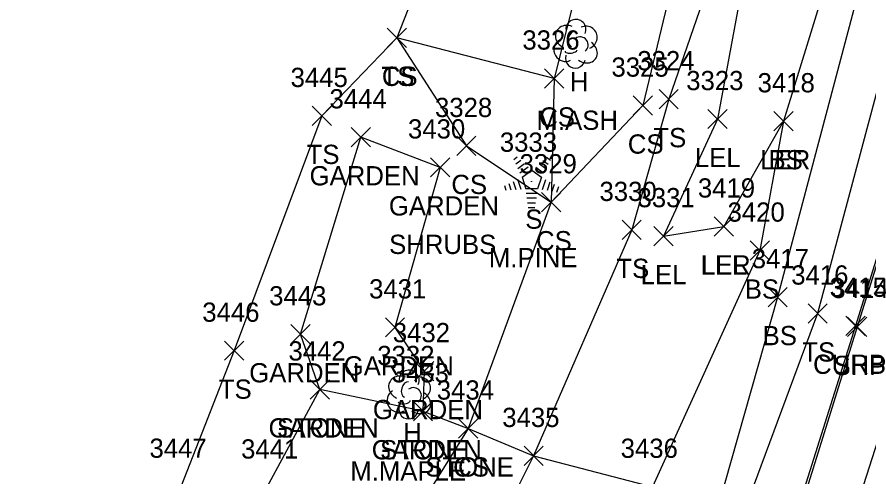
# Model space of a CAD drawing. Extents: x 1462089 to 1464015, y 730534 to 736144.
# Drawn here: x 1462839.7 to 1462928.3, y 732587.5 to 732635.3 of the extents above; entities that cross this region are included whole.
import ezdxf

# ---------------------------------------------------------------- set-up
doc = ezdxf.new("R2010")
doc.units = 0
for name, color, linetype in [('L_A', 7, 'Continuous'), ('L_C', 7, 'Continuous'), ('L_I', 7, 'Continuous'), ('L_TIC', 7, 'Continuous'), ('LAPB', 7, 'Continuous'), ('LARO', 7, 'Continuous'), ('LASF', 7, 'Continuous'), ('LELB', 7, 'Continuous'), ('LTC', 7, 'Continuous'), ('LTD', 7, 'Continuous'), ('P_A', 7, 'Continuous'), ('P_I', 7, 'Continuous'), ('P_TIC', 7, 'Continuous'), ('PET', 7, 'Continuous'), ('PSP', 7, 'Continuous'), ('R_A', 7, 'Continuous'), ('R_I', 7, 'Continuous'), ('R_TIC', 7, 'Continuous'), ('RC', 7, 'Continuous')]:
    doc.layers.add(name, color=color, linetype=linetype)

msp = doc.modelspace()

# ---------------------------------------------------------------- linework, layer by layer
at = {"layer": 'L_TIC'}
for points in [[(1462878.192, 732632.102), (1462880.192, 732634.102)], [(1462880.192, 732632.102), (1462878.192, 732634.102)], [(1462878.192, 732632.102), (1462880.192, 732634.102)], [(1462880.192, 732632.102), (1462878.192, 732634.102)], [(1462894.558, 732627.878), (1462896.558, 732629.878)], [(1462896.558, 732627.878), (1462894.558, 732629.878)], [(1462894.558, 732627.878), (1462896.558, 732629.878)], [(1462896.558, 732627.878), (1462894.558, 732629.878)], [(1462906.452, 732625.729), (1462908.452, 732627.729)], [(1462908.452, 732625.729), (1462906.452, 732627.729)], [(1462903.762, 732625.067), (1462905.762, 732627.067)], [(1462905.762, 732625.067), (1462903.762, 732627.067)], [(1462870.406, 732623.991), (1462872.406, 732625.991)], [(1462872.406, 732623.991), (1462870.406, 732625.991)], [(1462911.537, 732623.664), (1462913.537, 732625.664)], [(1462913.537, 732623.664), (1462911.537, 732625.664)], [(1462918.391, 732623.437), (1462920.391, 732625.437)], [(1462920.391, 732623.437), (1462918.391, 732625.437)], [(1462918.391, 732623.437), (1462920.391, 732625.437)], [(1462920.391, 732623.437), (1462918.391, 732625.437)], [(1462874.451, 732621.77), (1462876.451, 732623.77)], [(1462876.451, 732621.77), (1462874.451, 732623.77)], [(1462874.451, 732621.77), (1462876.451, 732623.77)], [(1462876.451, 732621.77), (1462874.451, 732623.77)], [(1462885.419, 732620.869), (1462887.419, 732622.869)], [(1462887.419, 732620.869), (1462885.419, 732622.869)], [(1462882.697, 732618.64), (1462884.697, 732620.64)], [(1462884.697, 732618.64), (1462882.697, 732620.64)], [(1462882.697, 732618.64), (1462884.697, 732620.64)], [(1462884.697, 732618.64), (1462882.697, 732620.64)], [(1462894.224, 732615.018), (1462896.224, 732617.018)], [(1462896.224, 732615.018), (1462894.224, 732617.018)], [(1462894.224, 732615.018), (1462896.224, 732617.018)], [(1462896.224, 732615.018), (1462894.224, 732617.018)], [(1462894.224, 732615.018), (1462896.224, 732617.018)], [(1462896.224, 732615.018), (1462894.224, 732617.018)], [(1462912.188, 732612.501), (1462914.188, 732614.501)], [(1462914.188, 732612.501), (1462912.188, 732614.501)], [(1462912.188, 732612.501), (1462914.188, 732614.501)], [(1462914.188, 732612.501), (1462912.188, 732614.501)], [(1462902.606, 732612.145), (1462904.606, 732614.145)], [(1462904.606, 732612.145), (1462902.606, 732614.145)], [(1462905.906, 732611.496), (1462907.906, 732613.496)], [(1462907.906, 732611.496), (1462905.906, 732613.496)], [(1462915.922, 732609.997), (1462917.922, 732611.997)], [(1462917.922, 732609.997), (1462915.922, 732611.997)], [(1462917.779, 732605.158), (1462919.779, 732607.158)], [(1462919.779, 732605.158), (1462917.779, 732607.158)], [(1462921.94, 732603.455), (1462923.94, 732605.455)], [(1462923.94, 732603.455), (1462921.94, 732605.455)], [(1462878.001, 732602.014), (1462880.001, 732604.014)], [(1462880.001, 732602.014), (1462878.001, 732604.014)], [(1462868.178, 732601.294), (1462870.178, 732603.294)], [(1462870.178, 732601.294), (1462868.178, 732603.294)], [(1462861.28, 732599.593), (1462863.28, 732601.593)], [(1462863.28, 732599.593), (1462861.28, 732601.593)], [(1462881.033, 732597.47), (1462883.033, 732599.47)], [(1462883.033, 732597.47), (1462881.033, 732599.47)], [(1462870.186, 732595.564), (1462872.186, 732597.564)], [(1462872.186, 732595.564), (1462870.186, 732597.564)], [(1462870.186, 732595.564), (1462872.186, 732597.564)], [(1462872.186, 732595.564), (1462870.186, 732597.564)], [(1462880.91, 732593.295), (1462882.91, 732595.295)], [(1462882.91, 732593.295), (1462880.91, 732595.295)], [(1462880.91, 732593.295), (1462882.91, 732595.295)], [(1462882.91, 732593.295), (1462880.91, 732595.295)], [(1462885.603, 732591.504), (1462887.603, 732593.504)], [(1462887.603, 732591.504), (1462885.603, 732593.504)], [(1462885.603, 732591.504), (1462887.603, 732593.504)], [(1462887.603, 732591.504), (1462885.603, 732593.504)], [(1462892.414, 732588.656), (1462894.414, 732590.656)], [(1462894.414, 732588.656), (1462892.414, 732590.656)], [(1462892.414, 732588.656), (1462894.414, 732590.656)], [(1462894.414, 732588.656), (1462892.414, 732590.656)]]:
    msp.add_lwpolyline(points, dxfattribs=at)
at = {"layer": 'LAPB'}
for points in [[(1462883.697, 732619.64), (1462879.001, 732603.014), (1462882.033, 732598.47), (1462881.91, 732594.295), (1462871.186, 732596.564), (1462869.178, 732602.294), (1462875.451, 732622.77)], [(1462883.697, 732619.64), (1462875.451, 732622.77)]]:
    msp.add_lwpolyline(points, dxfattribs=at)
at = {"layer": 'LARO'}
for points in [[(1462983.425, 732830.893), (1462986.015, 732828.407), (1462978.707, 732803.667), (1462971.534, 732778.698), (1462968.814, 732770.356), (1462959.47, 732740.192), (1462953.018, 732726.608), (1462938.843, 732685.173), (1462927.765, 732651.687), (1462919.391, 732624.437), (1462913.188, 732613.501)], [(1462963.588, 732800.475), (1462962.77, 732786.08), (1462955.805, 732768.232), (1462949.839, 732750.151), (1462943.905, 732732.257), (1462937.187, 732721.708), (1462933.315, 732703.101), (1462919.188, 732660.623), (1462912.537, 732624.664), (1462906.906, 732612.496), (1462913.188, 732613.501)]]:
    msp.add_lwpolyline(points, dxfattribs=at)
at = {"layer": 'LASF'}
msp.add_lwpolyline([(1462881.91, 732594.295), (1462886.603, 732592.504), (1462893.414, 732589.656), (1462905.775, 732586.449), (1462902.561, 732573.655), (1462888.63, 732580.093), (1462880.252, 732582.304), (1462865.692, 732586.377), (1462871.186, 732596.564)], dxfattribs=at)
at = {"layer": 'LELB'}
for points in [[(1463024.958, 733052.891), (1463019.373, 733009.957), (1463000.008, 732962.325), (1462984.86, 732926.012), (1462972.756, 732908.944), (1462960.375, 732884.471), (1462958.085, 732841.861), (1462948.328, 732829.183), (1462951.803, 732798.647), (1462940.09, 732777.677), (1462936.198, 732747.889), (1462927.878, 732723.491), (1462921.502, 732707.292), (1462904.858, 732665.936), (1462895.558, 732628.878), (1462895.224, 732616.018)], [(1462929.374, 732765.217), (1462924.525, 732754.943), (1462914.855, 732728.908), (1462909.149, 732710.656), (1462894.313, 732671.589), (1462879.192, 732633.102), (1462871.406, 732624.991), (1462862.28, 732600.593), (1462856.736, 732586.456), (1462855.853, 732579.524), (1462844.581, 732549.889), (1462835.001, 732527.851), (1462823.243, 732513.34), (1462809.829, 732498.456), (1462790.982, 732495.536), (1462771.847, 732493.044)], [(1462964.589, 732738.298), (1462945.297, 732683.439), (1462934.628, 732648.301), (1462922.94, 732604.455), (1462912.479, 732576.375), (1462900.293, 732538.088), (1462886.404, 732493.851), (1462878.638, 732463.219), (1462873.796, 732453.349), (1462865.224, 732445.194), (1462860.68, 732448.816), (1462854.34, 732445.391), (1462847.656, 732439.084), (1462833.142, 732433.314), (1462807.403, 732439.302), (1462761.489, 732450.408), (1462717.117, 732462.765), (1462672.88, 732476.46), (1462638.847, 732488.064), (1462628.323, 732495.04), (1462620.973, 732510.302), (1462619.534, 732525.266)], [(1462962.051, 732738.86), (1462942.093, 732684.704), (1462930.349, 732649.849), (1462918.779, 732606.158), (1462910.515, 732577.075), (1462897.313, 732539.083), (1462883.37, 732494.351), (1462874.745, 732466.267), (1462864.696, 732450.437), (1462861.441, 732452.26), (1462854.05, 732449.477), (1462845.281, 732441.914), (1462832.711, 732439.481), (1462809.105, 732444.312), (1462762.719, 732454.921), (1462717.924, 732465.494), (1462675.121, 732482.37), (1462640.103, 732492.478), (1462631.962, 732496.427), (1462623.343, 732510.569), (1462622.33, 732524.867)], [(1462927.995, 732703.95), (1462913.72, 732663.308), (1462904.762, 732626.067), (1462895.224, 732616.018), (1462886.603, 732592.504), (1462880.252, 732582.304), (1462873.474, 732559.521), (1462870.274, 732539.778), (1462860.006, 732507.628), (1462849.679, 732490.923), (1462838.625, 732478.648), (1462828.599, 732476.843), (1462806.124, 732475.966), (1462790.408, 732465.788), (1462774.938, 732470.333)], [(1462938.529, 732701.154), (1462919.188, 732660.623), (1462907.452, 732626.729), (1462903.606, 732613.145), (1462893.414, 732589.656), (1462888.63, 732580.093), (1462887.401, 732563.484), (1462883.927, 732556.012), (1462884.623, 732537.604), (1462884.984, 732537.065), (1462874.272, 732495.685), (1462869.543, 732479.489), (1462861.11, 732472.141), (1462852.972, 732461.034), (1462844.109, 732457.291), (1462829.112, 732453.466), (1462814.255, 732453.647), (1462796.448, 732454.698), (1462777.989, 732457.609)], [(1462895.558, 732628.878), (1462879.192, 732633.102), (1462886.419, 732621.869), (1462895.224, 732616.018)], [(1462919.391, 732624.437), (1462916.922, 732610.997), (1462905.775, 732586.449)]]:
    msp.add_lwpolyline(points, dxfattribs=at)
at = {"layer": 'LTC'}
for p, q in [((1462891.354, 732620.469), (1462891.709, 732620.727)), ((1462894.752, 732620.71), (1462895.172, 732620.405)), ((1462891.564, 732620.004), (1462892.093, 732620.388)), ((1462891.773, 732619.538), (1462892.477, 732620.049)), ((1462891.983, 732619.072), (1462892.861, 732619.71)), ((1462893.639, 732619.665), (1462894.449, 732619.076)), ((1462894.01, 732620.013), (1462894.69, 732619.519)), ((1462894.381, 732620.361), (1462894.931, 732619.962)), ((1462892.207, 732618.617), (1462893.219, 732619.352)), ((1462893.219, 732619.352), (1462894.216, 732618.627)), ((1462890.842, 732617.965), (1462891.054, 732617.313)), ((1462891.297, 732618.182), (1462891.569, 732617.346)), ((1462891.753, 732618.398), (1462892.084, 732617.379)), ((1462892.207, 732618.617), (1462892.595, 732617.424)), ((1462894.216, 732618.627), (1462893.825, 732617.424)), ((1462894.654, 732618.356), (1462894.316, 732617.316)), ((1462895.098, 732618.106), (1462894.811, 732617.221)), ((1462895.543, 732617.856), (1462895.306, 732617.126)), ((1462890.387, 732617.748), (1462890.539, 732617.281)), ((1462893.825, 732617.424), (1462892.595, 732617.424)), ((1462895.987, 732617.605), (1462895.8, 732617.031)), ((1462893.787, 732616.924), (1462892.642, 732616.924)), ((1462893.703, 732616.424), (1462892.715, 732616.424)), ((1462893.619, 732615.924), (1462892.787, 732615.924)), ((1462893.535, 732615.424), (1462892.86, 732615.424))]:
    msp.add_line(p, q, dxfattribs=at)
at = {"layer": 'LTD'}
for p, q in [((1462897.759, 732632.537), (1462897.759, 732632.537)), ((1462897.759, 732632.537), (1462897.759, 732632.537)), ((1462880.418, 732596.088), (1462880.418, 732596.088)), ((1462880.418, 732596.088), (1462880.418, 732596.088))]:
    msp.add_line(p, q, dxfattribs=at)
for centre in [(1462897.806, 732633.97), (1462880.465, 732597.522)]:
    msp.add_arc(centre, 1.047, 335.52715, 180.95627, dxfattribs=at)
for centre, major_axis, ratio, start_param, end_param in [((1462896.968, 732633.203), (1.21, -0.512), 0.895232, 1.570796, 4.712389), ((1462897.551, 732632.995), (-0.208, -0.792), 0.645439, 3.141593, 6.283185), ((1462898.801, 732633.12), (-1.141, -0.483), 0.949671, 1.570796, 4.712389), ((1462898.259, 732632.37), (-0.5, 0.667), 0.989748, 3.141593, 6.283185), ((1462896.676, 732631.828), (0.584, -1.042), 0.959034, 3.141593, 6.283185), ((1462898.759, 732631.703), (-1.09, 0.792), 0.841452, 1.570796, 4.712389), ((1462897.76, 732631.037), (0.265, 1.061), 0.942809, 1.570796, 4.712389), ((1462897.301, 732631.786), (-0.625, -0.083), 0.423636, 0, 3.141593), ((1462879.626, 732596.754), (1.21, -0.512), 0.895232, 1.570796, 4.712389), ((1462881.46, 732596.671), (-1.141, -0.483), 0.949671, 1.570796, 4.712389), ((1462880.21, 732596.546), (-0.208, -0.792), 0.645439, 3.141593, 6.283185), ((1462880.918, 732595.921), (-0.5, 0.667), 0.989748, 3.141593, 6.283185), ((1462879.335, 732595.379), (0.584, -1.042), 0.959034, 3.141593, 6.283185), ((1462881.418, 732595.255), (-1.09, 0.792), 0.841452, 1.570796, 4.712389), ((1462880.418, 732594.588), (0.265, 1.061), 0.942809, 1.570796, 4.712389), ((1462879.96, 732595.338), (-0.625, -0.083), 0.423636, 0, 3.141593)]:
    msp.add_ellipse(centre, major_axis=major_axis, ratio=ratio, start_param=start_param, end_param=end_param, dxfattribs=at)
at = {"layer": 'P_TIC'}
for points in [[(1462926.054, 732602.058), (1462928.054, 732604.058)], [(1462928.054, 732602.058), (1462926.054, 732604.058)]]:
    msp.add_lwpolyline(points, dxfattribs=at)
at = {"layer": 'PET'}
msp.add_lwpolyline([(1462974.36, 732735.003), (1462957.209, 732680.823), (1462945.362, 732643.955), (1462932.508, 732601.633), (1462920.152, 732563.109), (1462911.425, 732534.965), (1462898.015, 732492.334), (1462884.517, 732450.002), (1462822.419, 732278.6), (1462811.416, 732236.79), (1462797.46, 732186.944), (1462784.89, 732139.503), (1462773.379, 732098.59), (1462761.088, 732052.776), (1462749.31, 732009.824), (1462737.297, 731963.429), (1462717.097, 731889.531)], dxfattribs=at)
at = {"layer": 'PSP'}
msp.add_lwpolyline([(1462968.734, 732736.5), (1462951.614, 732681.876), (1462940.588, 732646.438), (1462927.054, 732603.058), (1462915.133, 732564.778), (1462905.928, 732535.586), (1462892.756, 732493.151), (1462882.838, 732461.981), (1462878.844, 732452.238), (1462860.168, 732402.537), (1462855.981, 732390.471), (1462851.596, 732378.353), (1462831.733, 732320.544), (1462820.54, 732279.169), (1462809.4, 732237.242), (1462795.769, 732187.965), (1462782.91, 732140.192), (1462771.747, 732099.013), (1462759.214, 732053.145), (1462747.621, 732010.499), (1462744.84, 731999.272), (1462735.883, 731965.543), (1462724.347, 731923.615)], dxfattribs=at)
at = {"layer": 'R_TIC'}
for points in [[(1462925.882, 732602.178), (1462927.882, 732604.178)], [(1462927.882, 732602.178), (1462925.882, 732604.178)]]:
    msp.add_lwpolyline(points, dxfattribs=at)
at = {"layer": 'RC'}
msp.add_lwpolyline([(1462968.496, 732736.533), (1462951.35, 732681.835), (1462940.43, 732646.722), (1462926.882, 732603.178), (1462914.787, 732564.796), (1462905.745, 732535.684), (1462892.597, 732493.075), (1462882.578, 732462.077), (1462878.759, 732452.404), (1462872.585, 732444.113), (1462864.942, 732437.64), (1462852.87, 732431.688), (1462850.908, 732430.959), (1462850.738, 732431.365)], dxfattribs=at)

# ---------------------------------------------------------------- texts
at = {"layer": 'L_A'}
for s, p in [('TS', (1462877.602, 732628.102)), ('CS', (1462877.633, 732628.102)), ('H', (1462897.192, 732627.537)), ('CS', (1462893.999, 732623.878)), ('CS', (1462893.999, 732623.878)), ('TS', (1462905.862, 732621.729)), ('CS', (1462903.203, 732621.067)), ('TS', (1462869.816, 732619.991)), ('LEL', (1462910.175, 732619.664)), ('LER', (1462916.974, 732619.437)), ('BS', (1462917.832, 732619.437)), ('GARDEN', (1462870.121, 732617.77)), ('GARDEN', (1462870.121, 732617.77)), ('CS', (1462884.86, 732616.869)), ('GARDEN', (1462878.366, 732614.64)), ('GARDEN', (1462878.366, 732614.64)), ('S', (1462892.545, 732613.261)), ('CS', (1462893.665, 732611.018)), ('CS', (1462893.665, 732611.018)), ('CS', (1462893.665, 732611.018)), ('TS', (1462902.015, 732608.145)), ('LER', (1462910.77, 732608.501)), ('LEL', (1462910.825, 732608.501)), ('LEL', (1462904.544, 732607.496)), ('BS', (1462915.363, 732605.997)), ('BS', (1462917.22, 732601.158)), ('TS', (1462921.35, 732599.455)), ('GARDEN', (1462863.847, 732597.294)), ('GARDEN', (1462873.67, 732598.014)), ('TS', (1462860.689, 732595.593)), ('GARDEN', (1462876.702, 732593.47)), ('GARDEN', (1462865.855, 732591.564)), ('STONE', (1462866.729, 732591.564)), ('H', (1462879.851, 732591.088)), ('GARDEN', (1462876.58, 732589.295)), ('STONE', (1462877.454, 732589.295)), ('STONE', (1462882.146, 732587.504)), ('CS', (1462885.044, 732587.504))]:
    msp.add_text(s, height=2, dxfattribs=at).set_placement(p)
at = {"layer": 'L_C'}
for s, p in [('M.ASH', (1462893.712, 732623.537)), ('SHRUBS', (1462878.39, 732610.64)), ('SHRUBS', (1462878.39, 732610.64)), ('M.PINE', (1462888.765, 732609.261)), ('M.MAPLE', (1462874.355, 732587.088))]:
    msp.add_text(s, height=2, dxfattribs=at).set_placement(p)
at = {"layer": 'L_I'}
for s, p in [('3326', (1462892.243, 732631.878)), ('3326', (1462892.243, 732631.878)), ('3324', (1462904.192, 732629.729)), ('3325', (1462901.503, 732629.067)), ('3445', (1462868.146, 732627.991)), ('3323', (1462909.277, 732627.664)), ('3418', (1462916.698, 732627.437)), ('3418', (1462916.698, 732627.437)), ('3444', (1462872.192, 732625.77)), ('3444', (1462872.192, 732625.77)), ('3328', (1462883.159, 732624.869)), ('3430', (1462880.351, 732622.64)), ('3430', (1462880.351, 732622.64)), ('3333', (1462889.899, 732621.261)), ('3329', (1462891.956, 732619.018)), ('3329', (1462891.956, 732619.018)), ('3329', (1462891.956, 732619.018)), ('3330', (1462900.26, 732616.145)), ('3419', (1462910.487, 732616.501)), ('3419', (1462910.487, 732616.501)), ('3331', (1462904.214, 732615.496)), ('3420', (1462913.576, 732613.997)), ('3417', (1462916.087, 732609.158)), ('3416', (1462920.192, 732607.455)), ('3443', (1462865.918, 732605.294)), ('3431', (1462876.308, 732606.014)), ('3446', (1462858.965, 732603.593)), ('3432', (1462878.773, 732601.47)), ('3442', (1462867.926, 732599.564)), ('3442', (1462867.926, 732599.564)), ('3332', (1462877.158, 732599.088)), ('3433', (1462878.651, 732597.295)), ('3433', (1462878.651, 732597.295)), ('3434', (1462883.343, 732595.504)), ('3434', (1462883.343, 732595.504)), ('3435', (1462890.154, 732592.656)), ('3435', (1462890.154, 732592.656)), ('3447', (1462853.476, 732589.456)), ('3447', (1462853.476, 732589.456)), ('3441', (1462863, 732589.377)), ('3441', (1462863, 732589.377)), ('3436', (1462902.46, 732589.449)), ('3436', (1462902.46, 732589.449))]:
    msp.add_text(s, height=2, dxfattribs=at).set_placement(p)
at = {"layer": 'LTC'}
msp.add_text('.', height=1.037, rotation=270, dxfattribs=at).set_placement((1462893.102, 732618.365))
at = {"layer": 'P_A'}
msp.add_text('SHP', height=2, dxfattribs=at).set_placement((1462924.589, 732598.058))
at = {"layer": 'P_I'}
msp.add_text('3414', height=2, dxfattribs=at).set_placement((1462924.361, 732606.058))
at = {"layer": 'R_A'}
msp.add_text('CURBC', height=2, dxfattribs=at).set_placement((1462922.464, 732598.178))
at = {"layer": 'R_I'}
msp.add_text('3415', height=2, dxfattribs=at).set_placement((1462924.189, 732606.178))

doc.saveas('drawing.dxf')
